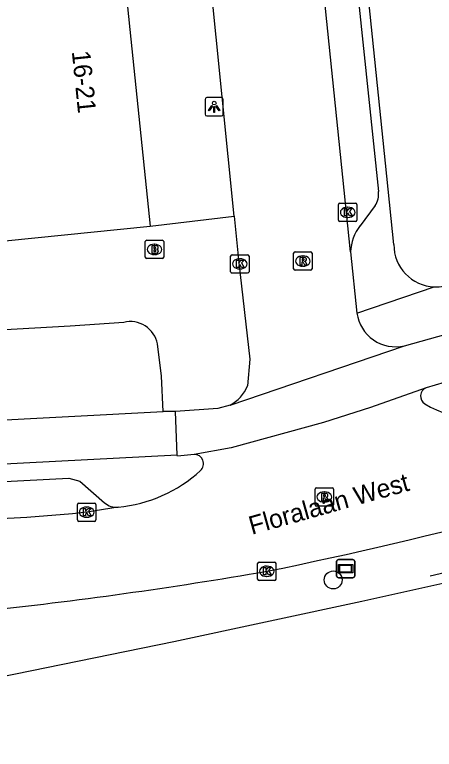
# Model space of a CAD drawing. Extents: x 162250 to 162654, y 380744 to 381605.
# Drawn here: x 162546.81 to 162569.68, y 380753.78 to 380793.83 of the extents above; entities that cross this region are included whole.
import ezdxf

# ---------------------------------------------------------------- set-up
doc = ezdxf.new("R2010")
doc.units = 0
for name, color, linetype in [('IMGEO_Boom', 7, 'Continuous'), ('IMGEO_Brandkraan', 7, 'Continuous'), ('IMGEO_Fietspad_gesloten', 7, 'Continuous'), ('IMGEO_Fietspad_open', 7, 'Continuous'), ('IMGEO_Hek', 7, 'Continuous'), ('IMGEO_Kolk', 7, 'Continuous'), ('IMGEO_Lichtpunt', 7, 'Continuous'), ('IMGEO_Openbare_ruimte_label', 7, 'Continuous'), ('IMGEO_Pand', 7, 'Continuous'), ('IMGEO_Pand_nummerreeks', 7, 'Continuous'), ('IMGEO_Parkeervlak_open', 7, 'Continuous'), ('IMGEO_Rijbaan_lokaal_gesloten', 7, 'Continuous'), ('IMGEO_Rijbaan_lokaal_open', 7, 'Continuous'), ('IMGEO_Rioolput', 7, 'Continuous'), ('IMGEO_Straatnaambord', 7, 'Continuous'), ('IMGEO_Voetpad_open', 7, 'Continuous')]:
    doc.layers.add(name, color=color, linetype=linetype)

msp = doc.modelspace()

# ---------------------------------------------------------------- linework, layer by layer
at = {"layer": 'IMGEO_Boom'}
msp.add_circle((162564.169, 380763.013), 0.489, dxfattribs=at)
at = {"layer": 'IMGEO_Brandkraan'}
for p, q in [((162554.004, 380781.529), (162554.856, 380781.529)), ((162553.929, 380780.603), (162553.929, 380781.455)), ((162554.417, 380781.309), (162554.442, 380781.309)), ((162554.93, 380781.455), (162554.93, 380780.603)), ((162554.44, 380780.749), (162554.415, 380780.749)), ((162554.856, 380780.529), (162554.004, 380780.529))]:
    msp.add_line(p, q, dxfattribs=at)
for points in [[(162554.004, 380781.529), (162554.856, 380781.529)], [(162553.929, 380780.603), (162553.929, 380781.455)], [(162554.277, 380781.229), (162554.277, 380780.829), (162554.49, 380780.829)], [(162554.508, 380781.229), (162554.277, 380781.229)], [(162554.456, 380781.148), (162554.402, 380781.148), (162554.402, 380781.072)], [(162554.93, 380781.455), (162554.93, 380780.603)], [(162554.402, 380781.072), (162554.455, 380781.072)], [(162554.464, 380780.996), (162554.402, 380780.996), (162554.402, 380780.915)], [(162554.402, 380780.915), (162554.464, 380780.915)], [(162554.856, 380780.529), (162554.004, 380780.529)]]:
    msp.add_lwpolyline(points, dxfattribs=at)
for centre, radius, start, end in [((162554.006, 380781.453), 0.0765, 91.552, 178.448), ((162554.006, 380781.453), 0.0765, 91.552, 178.448), ((162554.854, 380781.453), 0.0765, 1.552, 88.448), ((162554.854, 380781.453), 0.0765, 1.552, 88.448), ((162554.457, 380781.11), 0.0379, 267.8285, 90.9355), ((162554.512, 380781.084), 0.145, 59.4692, 91.5367), ((162554.537, 380781.131), 0.0922, 285.5137, 58.1501), ((162554.465, 380780.955), 0.0404, 269.8759, 90.5077), ((162554.496, 380781.08), 0.251, 268.6676, 293.5347), ((162554.542, 380780.939), 0.105, 301.3115, 78.989), ((162554.006, 380780.605), 0.0765, 181.552, 268.448), ((162554.006, 380780.605), 0.0765, 181.552, 268.448), ((162554.854, 380780.605), 0.0765, 271.552, 358.448), ((162554.854, 380780.605), 0.0765, 271.552, 358.448)]:
    msp.add_arc(centre, radius, start, end, dxfattribs=at)
for centre, major_axis, ratio, start_param, end_param in [((162554.416, 380781.029), (-0.387, 0.002), 0.722429, 4.712389, 7.853982), ((162554.441, 380781.029), (-0.39, 0.002), 0.717154, 1.570796, 4.712389)]:
    msp.add_ellipse(centre, major_axis=major_axis, ratio=ratio, start_param=start_param, end_param=end_param, dxfattribs=at)
at = {"layer": 'IMGEO_Fietspad_gesloten'}
for points in [[(162610.754, 380787.067), (162608.481, 380786.184), (162604.991, 380785.016), (162600.705, 380783.522), (162598.336, 380782.696), (162591.752, 380780.372), (162586.913, 380778.738), (162582.58, 380777.326), (162579.513, 380776.404), (162570.219, 380773.77), (162569.236, 380773.491)], [(162568.051, 380775.78), (162577.139, 380778.323)], [(162558.545, 380772.543), (162557.877, 380772.36), (162555.57, 380772.19)], [(162555.673, 380769.819), (162555.57, 380772.19)], [(162556.593, 380769.86), (162555.675, 380769.767), (162555.673, 380769.819)]]:
    msp.add_lwpolyline(points, dxfattribs=at)
at = {"layer": 'IMGEO_Fietspad_open'}
for points in [[(162528.75, 380770.814), (162554.909, 380772.189)], [(162555.57, 380772.19), (162554.909, 380772.189)], [(162555.673, 380769.819), (162507.486, 380767.304), (162504.786, 380766.884), (162499.923, 380766.575), (162499.837, 380766.57)]]:
    msp.add_lwpolyline(points, dxfattribs=at)
at = {"layer": 'IMGEO_Hek'}
msp.add_lwpolyline([(162592.229, 380768.585), (162569.458, 380763.214)], dxfattribs=at)
at = {"layer": 'IMGEO_Kolk'}
for p, q in [((162564.535, 380783.553), (162565.387, 380783.553)), ((162564.46, 380782.627), (162564.46, 380783.479)), ((162564.948, 380783.333), (162564.973, 380783.333)), ((162565.461, 380783.479), (162565.461, 380782.627)), ((162564.971, 380782.773), (162564.946, 380782.773)), ((162565.387, 380782.553), (162564.535, 380782.553)), ((162558.655, 380780.743), (162559.507, 380780.743)), ((162558.58, 380779.817), (162558.58, 380780.669)), ((162559.068, 380780.523), (162559.093, 380780.523)), ((162559.581, 380780.669), (162559.581, 380779.817)), ((162559.091, 380779.963), (162559.066, 380779.963)), ((162559.507, 380779.743), (162558.655, 380779.743)), ((162550.233, 380766.281), (162550.233, 380767.133)), ((162550.308, 380767.207), (162551.16, 380767.207)), ((162551.234, 380767.133), (162551.234, 380766.281)), ((162550.721, 380766.987), (162550.746, 380766.987)), ((162550.744, 380766.427), (162550.719, 380766.427)), ((162551.16, 380766.207), (162550.308, 380766.207)), ((162560.05, 380763.059), (162560.05, 380763.911)), ((162560.125, 380763.985), (162560.977, 380763.985)), ((162561.051, 380763.911), (162561.051, 380763.059)), ((162560.538, 380763.765), (162560.563, 380763.765)), ((162560.561, 380763.205), (162560.536, 380763.205)), ((162560.977, 380762.985), (162560.125, 380762.985))]:
    msp.add_line(p, q, dxfattribs=at)
for points in [[(162564.535, 380783.553), (162565.387, 380783.553)], [(162564.46, 380782.627), (162564.46, 380783.479)], [(162564.781, 380783.253), (162564.904, 380783.253), (162564.904, 380783.102), (162565.034, 380783.253), (162565.198, 380783.253), (162565.052, 380783.102), (162565.205, 380782.853), (162565.053, 380782.853), (162564.968, 380783.017), (162564.904, 380782.95), (162564.904, 380782.853), (162564.781, 380782.853), (162564.781, 380783.253)], [(162565.461, 380783.479), (162565.461, 380782.627)], [(162565.387, 380782.553), (162564.535, 380782.553)], [(162558.655, 380780.743), (162559.507, 380780.743)], [(162558.58, 380779.817), (162558.58, 380780.669)], [(162558.901, 380780.443), (162559.024, 380780.443), (162559.024, 380780.292), (162559.154, 380780.443), (162559.318, 380780.443), (162559.172, 380780.292), (162559.325, 380780.043), (162559.173, 380780.043), (162559.088, 380780.207), (162559.024, 380780.14), (162559.024, 380780.043), (162558.901, 380780.043), (162558.901, 380780.443)], [(162559.581, 380780.669), (162559.581, 380779.817)], [(162559.507, 380779.743), (162558.655, 380779.743)], [(162550.233, 380766.281), (162550.233, 380767.133)], [(162550.308, 380767.207), (162551.16, 380767.207)], [(162551.234, 380767.133), (162551.234, 380766.281)], [(162550.554, 380766.907), (162550.677, 380766.907), (162550.677, 380766.756), (162550.807, 380766.907), (162550.971, 380766.907), (162550.825, 380766.756), (162550.978, 380766.507), (162550.826, 380766.507), (162550.741, 380766.671), (162550.677, 380766.604), (162550.677, 380766.507), (162550.554, 380766.507), (162550.554, 380766.907)], [(162551.16, 380766.207), (162550.308, 380766.207)], [(162560.05, 380763.059), (162560.05, 380763.911)], [(162560.125, 380763.985), (162560.977, 380763.985)], [(162561.051, 380763.911), (162561.051, 380763.059)], [(162560.371, 380763.685), (162560.494, 380763.685), (162560.494, 380763.534), (162560.624, 380763.685), (162560.788, 380763.685), (162560.642, 380763.534), (162560.795, 380763.285), (162560.643, 380763.285), (162560.558, 380763.449), (162560.494, 380763.382), (162560.494, 380763.285), (162560.371, 380763.285), (162560.371, 380763.685)], [(162560.977, 380762.985), (162560.125, 380762.985)]]:
    msp.add_lwpolyline(points, dxfattribs=at)
for centre, start, end in [((162564.537, 380783.477), 91.552, 178.448), ((162564.537, 380783.477), 91.552, 178.448), ((162565.385, 380783.477), 1.552, 88.448), ((162565.385, 380783.477), 1.552, 88.448), ((162564.537, 380782.629), 181.552, 268.448), ((162564.537, 380782.629), 181.552, 268.448), ((162565.385, 380782.629), 271.552, 358.448), ((162565.385, 380782.629), 271.552, 358.448), ((162558.657, 380780.667), 91.552, 178.448), ((162558.657, 380780.667), 91.552, 178.448), ((162559.505, 380780.667), 1.552, 88.448), ((162559.505, 380780.667), 1.552, 88.448), ((162558.657, 380779.819), 181.552, 268.448), ((162558.657, 380779.819), 181.552, 268.448), ((162559.505, 380779.819), 271.552, 358.448), ((162559.505, 380779.819), 271.552, 358.448), ((162550.31, 380767.131), 91.552, 178.448), ((162550.31, 380767.131), 91.552, 178.448), ((162551.158, 380767.131), 1.552, 88.448), ((162551.158, 380767.131), 1.552, 88.448), ((162550.31, 380766.283), 181.552, 268.448), ((162550.31, 380766.283), 181.552, 268.448), ((162551.158, 380766.283), 271.552, 358.448), ((162551.158, 380766.283), 271.552, 358.448), ((162560.127, 380763.909), 91.552, 178.448), ((162560.127, 380763.909), 91.552, 178.448), ((162560.975, 380763.909), 1.552, 88.448), ((162560.975, 380763.909), 1.552, 88.448), ((162560.127, 380763.061), 181.552, 268.448), ((162560.127, 380763.061), 181.552, 268.448), ((162560.975, 380763.061), 271.552, 358.448), ((162560.975, 380763.061), 271.552, 358.448)]:
    msp.add_arc(centre, 0.0765, start, end, dxfattribs=at)
for centre, major_axis, ratio, start_param, end_param in [((162564.947, 380783.053), (-0.387, 0.002), 0.722429, 4.712389, 7.853982), ((162564.972, 380783.053), (-0.39, 0.002), 0.717154, 1.570796, 4.712389), ((162559.067, 380780.243), (-0.387, 0.002), 0.722429, 4.712389, 7.853982), ((162559.092, 380780.243), (-0.39, 0.002), 0.717154, 1.570796, 4.712389), ((162550.72, 380766.707), (-0.387, 0.002), 0.722429, 4.712389, 7.853982), ((162550.745, 380766.707), (-0.39, 0.002), 0.717154, 1.570796, 4.712389), ((162560.537, 380763.485), (-0.387, 0.002), 0.722429, 4.712389, 7.853982), ((162560.562, 380763.485), (-0.39, 0.002), 0.717154, 1.570796, 4.712389)]:
    msp.add_ellipse(centre, major_axis=major_axis, ratio=ratio, start_param=start_param, end_param=end_param, dxfattribs=at)
at = {"layer": 'IMGEO_Lichtpunt'}
for p, q in [((162557.184, 380789.209), (162557.184, 380788.402)), ((162557.184, 380789.209), (162557.184, 380788.402)), ((162558.086, 380789.304), (162557.278, 380789.304)), ((162558.086, 380789.304), (162557.278, 380789.304)), ((162558.18, 380788.402), (162558.18, 380789.209)), ((162558.18, 380788.402), (162558.18, 380789.209)), ((162557.278, 380788.308), (162558.086, 380788.308)), ((162557.278, 380788.308), (162558.086, 380788.308))]:
    msp.add_line(p, q, dxfattribs=at)
for points in [[(162557.558, 380788.873), (162557.597, 380788.845), (162557.409, 380788.583), (162557.371, 380788.61), (162557.558, 380788.873)], [(162557.66, 380788.825), (162557.707, 380788.825), (162557.707, 380788.503), (162557.66, 380788.503), (162557.66, 380788.825)], [(162557.77, 380788.845), (162557.808, 380788.872), (162557.995, 380788.61), (162557.956, 380788.582), (162557.77, 380788.845)]]:
    msp.add_lwpolyline(points, dxfattribs=at)
msp.add_circle((162557.683, 380789.007), 0.0994, dxfattribs=at)
for centre, start, end in [((162557.278, 380789.209), 90, 180), ((162557.278, 380789.209), 90, 180), ((162558.086, 380789.209), 0, 90), ((162558.086, 380789.209), 0, 90), ((162557.278, 380788.402), 180, 270), ((162557.278, 380788.402), 180, 270), ((162558.086, 380788.402), 270, 0), ((162558.086, 380788.402), 270, 360)]:
    msp.add_arc(centre, 0.0946, start, end, dxfattribs=at)
at = {"layer": 'IMGEO_Pand'}
for points in [[(162552.678, 380796.916), (162554.2, 380782.295)], [(162543.214, 380781.184), (162554.2, 380782.295)]]:
    msp.add_lwpolyline(points, dxfattribs=at)
at = {"layer": 'IMGEO_Parkeervlak_open'}
msp.add_lwpolyline([(162507.402, 380766.37), (162549.763, 380768.556), (162550.352, 380768.395), (162551.709, 380767.223)], dxfattribs=at)
msp.add_arc((162552.34, 380767.922), 0.942, 227.9545, 276.6685, dxfattribs=at)
at = {"layer": 'IMGEO_Rijbaan_lokaal_gesloten'}
for points in [[(162569.236, 380773.491), (162566.197, 380772.406), (162563.646, 380771.598), (162558.605, 380770.207), (162556.593, 380769.86)], [(162603.142, 380770.658), (162586.784, 380766.654), (162577.823, 380764.52), (162565.725, 380761.839), (162555.492, 380759.638), (162545.049, 380757.511), (162526.321, 380753.781)], [(162552.449, 380766.987), (162550.734, 380766.707), (162549.969, 380766.613), (162547.47, 380766.414), (162533.114, 380765.668), (162504.423, 380764.158)]]:
    msp.add_lwpolyline(points, dxfattribs=at)
for centre, radius, start, end in [((162569.422, 380773.033), 0.494, 112.1577, 237.7955), ((162573.115, 380779.423), 7.874, 239.838, 281.9663), ((162515.448, 380985.413), 226.465, 281.48792, 288.64137), ((162556.596, 380769.355), 0.505, 311.7786, 90.3835), ((162551.77, 380774.562), 7.605, 275.1246, 312.76), ((162518.165, 381009.725), 249.861, 276.15299, 279.76679)]:
    msp.add_arc(centre, radius, start, end, dxfattribs=at)
at = {"layer": 'IMGEO_Rijbaan_lokaal_open'}
for points in [[(162558.777, 380782.848), (162555.189, 380818.45), (162553.575, 380834.204), (162551.932, 380848.95), (162551.063, 380856.512), (162550.999, 380857.103)], [(162565.117, 380780.89), (162559.982, 380830.788)], [(162558.777, 380782.848), (162559.034, 380780.302), (162559.621, 380775.057), (162559.501, 380773.592)], [(162565.117, 380780.89), (162565.461, 380777.56)], [(162558.545, 380772.543), (162568.051, 380775.78)]]:
    msp.add_lwpolyline(points, dxfattribs=at)
for centre, radius, start, end in [((162567.567, 380777.85), 2.126, 187.8428, 283.159), ((162557.553, 380774.407), 2.111, 298.0158, 337.2956)]:
    msp.add_arc(centre, radius, start, end, dxfattribs=at)
at = {"layer": 'IMGEO_Rioolput'}
for p, q in [((162562.013, 380779.969), (162562.013, 380780.821)), ((162562.088, 380780.895), (162562.94, 380780.895)), ((162563.014, 380780.821), (162563.014, 380779.969)), ((162562.501, 380780.675), (162562.526, 380780.675)), ((162562.524, 380780.115), (162562.499, 380780.115)), ((162562.94, 380779.895), (162562.088, 380779.895)), ((162563.185, 380767.108), (162563.185, 380767.96)), ((162563.26, 380768.034), (162564.112, 380768.034)), ((162564.186, 380767.96), (162564.186, 380767.108)), ((162563.673, 380767.814), (162563.698, 380767.814)), ((162563.696, 380767.254), (162563.671, 380767.254)), ((162564.112, 380767.034), (162563.26, 380767.034))]:
    msp.add_line(p, q, dxfattribs=at)
for points in [[(162562.013, 380779.969), (162562.013, 380780.821)], [(162562.088, 380780.895), (162562.94, 380780.895)], [(162563.014, 380780.821), (162563.014, 380779.969)], [(162562.602, 380780.593), (162562.35, 380780.595), (162562.35, 380780.195)], [(162562.35, 380780.195), (162562.474, 380780.195), (162562.474, 380780.357), (162562.485, 380780.357)], [(162562.528, 380780.514), (162562.474, 380780.514), (162562.474, 380780.433)], [(162562.474, 380780.433), (162562.526, 380780.433)], [(162562.532, 380780.328), (162562.603, 380780.195), (162562.743, 380780.195), (162562.678, 380780.321)], [(162562.94, 380779.895), (162562.088, 380779.895)], [(162563.185, 380767.108), (162563.185, 380767.96)], [(162563.26, 380768.034), (162564.112, 380768.034)], [(162564.186, 380767.96), (162564.186, 380767.108)], [(162563.774, 380767.732), (162563.522, 380767.734), (162563.522, 380767.334)], [(162563.522, 380767.334), (162563.646, 380767.334), (162563.646, 380767.496), (162563.657, 380767.496)], [(162563.7, 380767.653), (162563.646, 380767.653), (162563.646, 380767.572)], [(162563.646, 380767.572), (162563.698, 380767.572)], [(162563.704, 380767.467), (162563.775, 380767.334), (162563.915, 380767.334), (162563.85, 380767.46)], [(162564.112, 380767.034), (162563.26, 380767.034)]]:
    msp.add_lwpolyline(points, dxfattribs=at)
for centre, radius, start, end in [((162562.09, 380780.819), 0.0765, 91.552, 178.448), ((162562.09, 380780.819), 0.0765, 91.552, 178.448), ((162562.938, 380780.819), 0.0765, 1.552, 88.448), ((162562.938, 380780.819), 0.0765, 1.552, 88.448), ((162562.484, 380780.304), 0.0533, 26.0293, 88.6989), ((162562.51, 380780.622), 0.19, 274.7715, 282.9687), ((162562.534, 380780.418), 0.0964, 77.0061, 93.1865), ((162562.548, 380780.475), 0.0378, 276.6634, 79.6772), ((162562.601, 380780.483), 0.109, 350.3612, 89.416), ((162562.599, 380780.483), 0.112, 277.5842, 350.9817), ((162562.583, 380780.268), 0.108, 29.5134, 73.7905), ((162562.09, 380779.971), 0.0765, 181.552, 268.448), ((162562.09, 380779.971), 0.0765, 181.552, 268.448), ((162562.938, 380779.971), 0.0765, 271.552, 358.448), ((162562.938, 380779.971), 0.0765, 271.552, 358.448), ((162563.262, 380767.958), 0.0765, 91.552, 178.448), ((162563.262, 380767.958), 0.0765, 91.552, 178.448), ((162564.11, 380767.958), 0.0765, 1.552, 88.448), ((162564.11, 380767.958), 0.0765, 1.552, 88.448), ((162563.656, 380767.443), 0.0533, 26.0293, 88.6989), ((162563.682, 380767.761), 0.19, 274.7715, 282.9687), ((162563.706, 380767.557), 0.0964, 77.0061, 93.1865), ((162563.72, 380767.614), 0.0378, 276.6634, 79.6772), ((162563.773, 380767.622), 0.109, 350.3612, 89.416), ((162563.771, 380767.622), 0.112, 277.5842, 350.9817), ((162563.755, 380767.407), 0.108, 29.5134, 73.7905), ((162563.262, 380767.11), 0.0765, 181.552, 268.448), ((162563.262, 380767.11), 0.0765, 181.552, 268.448), ((162564.11, 380767.11), 0.0765, 271.552, 358.448), ((162564.11, 380767.11), 0.0765, 271.552, 358.448)]:
    msp.add_arc(centre, radius, start, end, dxfattribs=at)
for centre, major_axis, ratio, start_param, end_param in [((162562.5, 380780.395), (-0.387, 0.002), 0.722429, 4.712389, 7.853982), ((162562.525, 380780.395), (-0.39, 0.002), 0.717154, 1.570796, 4.712389), ((162563.672, 380767.534), (-0.387, 0.002), 0.722429, 4.712389, 7.853982), ((162563.697, 380767.534), (-0.39, 0.002), 0.717154, 1.570796, 4.712389)]:
    msp.add_ellipse(centre, major_axis=major_axis, ratio=ratio, start_param=start_param, end_param=end_param, dxfattribs=at)
at = {"layer": 'IMGEO_Straatnaambord'}
for p, q in [((162564.349, 380763.228), (162564.349, 380764.028)), ((162564.349, 380764.028), (162564.349, 380763.228)), ((162564.449, 380764.128), (162565.239, 380764.128)), ((162565.239, 380764.128), (162564.449, 380764.128)), ((162565.339, 380764.028), (162565.339, 380763.228)), ((162565.339, 380763.228), (162565.339, 380764.028)), ((162565.239, 380763.128), (162564.449, 380763.128)), ((162564.449, 380763.128), (162565.239, 380763.128))]:
    msp.add_line(p, q, dxfattribs=at)
for points in [[(162564.45, 380763.86), (162565.238, 380763.86), (162565.238, 380763.396), (162564.45, 380763.396), (162564.45, 380763.86)], [(162564.515, 380763.795), (162564.515, 380763.461), (162565.173, 380763.461), (162565.173, 380763.795), (162564.515, 380763.795)]]:
    msp.add_lwpolyline(points, dxfattribs=at)
for centre, start, end in [((162564.449, 380764.028), 90, 180), ((162564.449, 380764.028), 90, 180), ((162565.239, 380764.028), 0, 90), ((162565.239, 380764.028), 360, 90), ((162564.449, 380763.228), 180, 270), ((162564.449, 380763.228), 180, 270), ((162565.239, 380763.228), 270, 0), ((162565.239, 380763.228), 270, 0)]:
    msp.add_arc(centre, 0.1, start, end, dxfattribs=at)
at = {"layer": 'IMGEO_Voetpad_open'}
for points in [[(162567.473, 380781.301), (162567.093, 380785.029), (162562.571, 380829.016), (162562.247, 380832.277), (162567.053, 380833.21), (162567.066, 380833.212), (162567.19, 380832.512), (162568.517, 380832.81)], [(162562.062, 380827.851), (162562.206, 380826.468), (162566.637, 380784.181)], [(162566.451, 380783.419), (162565.633, 380782.325)], [(162554.2, 380782.295), (162558.777, 380782.848)], [(162565.461, 380777.56), (162569.679, 380778.984)], [(162552.753, 380777.055), (162549.825, 380776.854), (162538.57, 380776.218), (162528.476, 380775.699), (162528.75, 380770.814)], [(162554.909, 380772.189), (162554.814, 380774.129), (162554.599, 380775.88)]]:
    msp.add_lwpolyline(points, dxfattribs=at)
for centre, radius, start, end in [((162565.573, 380784.037), 1.073, 324.8515, 7.7138), ((162567.66, 380780.786), 2.546, 142.7927, 177.652), ((162569.784, 380781.293), 2.311, 179.7911, 267.3973), ((162569.777, 380781.373), 2.391, 267.6414, 280.4993), ((162553.108, 380775.575), 1.522, 11.5626, 103.483)]:
    msp.add_arc(centre, radius, start, end, dxfattribs=at)

# ---------------------------------------------------------------- texts
at = {"layer": 'IMGEO_Openbare_ruimte_label'}
msp.add_text('Floralaan West', height=1, rotation=15.6621, dxfattribs=at).set_placement((162559.73, 380765.471))
at = {"layer": 'IMGEO_Pand_nummerreeks'}
msp.add_text('16-21', height=1, rotation=275.7952, dxfattribs=at).set_placement((162549.921, 380791.823))

doc.saveas('drawing.dxf')
